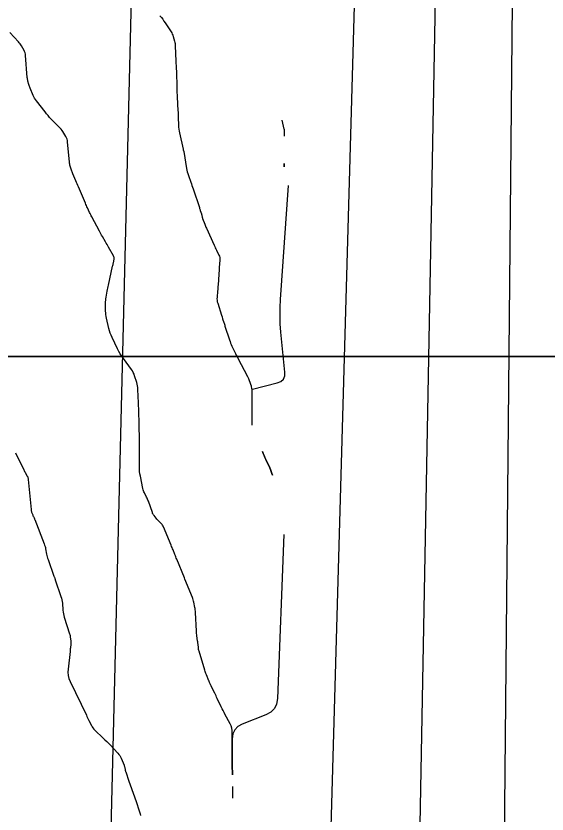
# Model space of a CAD drawing. Extents: x -534410 to -534262, y -1190162 to -1189584.
# Drawn here: x -534348.61 to -534323.77, y -1189710.86 to -1189673.55 of the extents above; entities that cross this region are included whole.
import ezdxf

# ---------------------------------------------------------------- set-up
doc = ezdxf.new("R2010")
doc.units = 0
for name, color, linetype in [('30', 7, 'Continuous'), ('31', 7, 'Continuous'), ('_rámeček', 7, 'Continuous'), ('Hranice parcel', 7, 'Continuous')]:
    doc.layers.add(name, color=color, linetype=linetype)

msp = doc.modelspace()

# ---------------------------------------------------------------- linework, layer by layer
at = {"layer": '30'}
for points in [[(-534341.873, -1189673.538), (-534341.809, -1189673.62), (-534341.747, -1189673.702), (-534341.687, -1189673.787), (-534341.63, -1189673.872), (-534341.355, -1189674.293), (-534341.324, -1189674.343), (-534341.298, -1189674.395), (-534341.276, -1189674.449), (-534341.257, -1189674.505), (-534341.192, -1189674.731), (-534341.178, -1189674.788), (-534341.167, -1189674.846), (-534341.16, -1189674.904), (-534341.156, -1189674.962), (-534341.146, -1189675.295), (-534341.144, -1189675.37), (-534341.141, -1189675.445), (-534341.138, -1189675.521), (-534341.134, -1189675.596), (-534341.109, -1189676.04), (-534341.104, -1189676.121), (-534341.101, -1189676.201), (-534341.098, -1189676.281), (-534341.095, -1189676.362), (-534341.086, -1189676.684), (-534341.084, -1189676.764), (-534341.082, -1189676.844), (-534341.079, -1189676.925), (-534341.077, -1189677.005), (-534341.065, -1189677.378), (-534341.062, -1189677.452), (-534341.059, -1189677.527), (-534341.056, -1189677.602), (-534341.051, -1189677.677), (-534341.033, -1189677.976), (-534341.029, -1189678.051), (-534341.025, -1189678.125), (-534341.022, -1189678.2), (-534341.02, -1189678.275), (-534341.008, -1189678.665), (-534341.003, -1189678.754), (-534340.994, -1189678.843), (-534340.981, -1189678.932), (-534340.963, -1189679.02), (-534340.792, -1189679.782), (-534340.79, -1189679.79), (-534340.788, -1189679.799), (-534340.785, -1189679.808), (-534340.783, -1189679.816), (-534340.771, -1189679.85), (-534340.768, -1189679.858), (-534340.766, -1189679.867), (-534340.764, -1189679.876), (-534340.762, -1189679.884), (-534340.63, -1189680.679), (-534340.614, -1189680.761), (-534340.595, -1189680.843), (-534340.572, -1189680.923), (-534340.546, -1189681.003), (-534340.433, -1189681.319), (-534340.404, -1189681.398), (-534340.377, -1189681.478), (-534340.35, -1189681.557), (-534340.323, -1189681.637), (-534340.032, -1189682.512), (-534340.02, -1189682.545), (-534340.009, -1189682.578), (-534339.998, -1189682.612), (-534339.986, -1189682.645), (-534339.93, -1189682.809), (-534339.924, -1189682.827), (-534339.919, -1189682.845), (-534339.914, -1189682.863), (-534339.911, -1189682.881), (-534339.897, -1189682.955), (-534339.893, -1189682.973), (-534339.889, -1189682.991), (-534339.883, -1189683.009), (-534339.877, -1189683.027), (-534339.78, -1189683.283), (-534339.761, -1189683.332), (-534339.742, -1189683.38), (-534339.721, -1189683.428), (-534339.7, -1189683.475), (-534339.338, -1189684.27), (-534339.311, -1189684.328), (-534339.284, -1189684.386), (-534339.256, -1189684.444), (-534339.228, -1189684.501), (-534339.113, -1189684.73), (-534339.089, -1189684.788), (-534339.073, -1189684.848), (-534339.066, -1189684.909), (-534339.068, -1189684.972), (-534339.099, -1189685.317), (-534339.106, -1189685.396), (-534339.112, -1189685.475), (-534339.118, -1189685.554), (-534339.124, -1189685.632), (-534339.157, -1189686.124), (-534339.162, -1189686.196), (-534339.167, -1189686.268), (-534339.173, -1189686.34), (-534339.179, -1189686.412), (-534339.204, -1189686.7), (-534339.207, -1189686.772), (-534339.202, -1189686.843), (-534339.191, -1189686.913), (-534339.172, -1189686.982), (-534338.995, -1189687.534), (-534338.968, -1189687.62), (-534338.941, -1189687.705), (-534338.886, -1189687.875), (-534338.873, -1189687.918), (-534338.859, -1189687.961), (-534338.845, -1189688.003), (-534338.832, -1189688.046), (-534338.623, -1189688.696), (-534338.597, -1189688.77), (-534338.57, -1189688.843), (-534338.54, -1189688.914), (-534338.507, -1189688.985), (-534338.372, -1189689.266), (-534338.338, -1189689.336), (-534338.303, -1189689.405), (-534338.268, -1189689.475), (-534338.232, -1189689.544), (-534337.777, -1189690.409), (-534337.76, -1189690.441), (-534337.745, -1189690.474), (-534337.731, -1189690.507), (-534337.718, -1189690.541), (-534337.652, -1189690.719), (-534337.647, -1189690.732), (-534337.643, -1189690.744), (-534337.639, -1189690.757), (-534337.634, -1189690.769), (-534337.617, -1189690.819), (-534337.613, -1189690.832), (-534337.61, -1189690.845), (-534337.607, -1189690.858), (-534337.604, -1189690.871), (-534337.589, -1189690.965), (-534337.584, -1189690.982), (-534337.574, -1189690.992), (-534337.561, -1189690.997), (-534337.543, -1189690.995), (-534336.39, -1189690.705), (-534336.218, -1189690.635), (-534336.102, -1189690.528), (-534336.04, -1189690.381), (-534336.032, -1189690.196), (-534336.216, -1189688.327), (-534336.246, -1189687.947), (-534336.259, -1189687.567), (-534336.256, -1189687.187), (-534336.237, -1189686.806), (-534335.86, -1189681.476)], [(-534337.583, -1189691.005), (-534337.583, -1189692.684)], [(-534348.631, -1189693.975), (-534348.24, -1189694.769), (-534348.222, -1189694.806), (-534348.202, -1189694.844), (-534348.182, -1189694.881), (-534348.162, -1189694.918), (-534348.079, -1189695.065), (-534348.06, -1189695.103), (-534348.046, -1189695.141), (-534348.036, -1189695.182), (-534348.03, -1189695.223), (-534347.903, -1189696.63), (-534347.9, -1189696.659), (-534347.894, -1189696.689), (-534347.887, -1189696.718), (-534347.877, -1189696.746), (-534347.827, -1189696.88), (-534347.82, -1189696.897), (-534347.813, -1189696.915), (-534347.805, -1189696.932), (-534347.796, -1189696.949), (-534347.761, -1189697.016), (-534347.752, -1189697.033), (-534347.744, -1189697.051), (-534347.736, -1189697.068), (-534347.729, -1189697.086), (-534347.289, -1189698.226), (-534347.267, -1189698.286), (-534347.249, -1189698.346), (-534347.233, -1189698.407), (-534347.22, -1189698.469), (-534347.174, -1189698.719), (-534347.161, -1189698.782), (-534347.146, -1189698.843), (-534347.128, -1189698.904), (-534347.108, -1189698.964), (-534346.833, -1189699.736), (-534346.823, -1189699.765), (-534346.812, -1189699.794), (-534346.79, -1189699.852), (-534346.785, -1189699.867), (-534346.78, -1189699.881), (-534346.775, -1189699.896), (-534346.77, -1189699.91), (-534346.503, -1189700.689), (-534346.479, -1189700.767), (-534346.46, -1189700.847), (-534346.446, -1189700.927), (-534346.437, -1189701.008), (-534346.41, -1189701.335), (-534346.401, -1189701.416), (-534346.388, -1189701.497), (-534346.37, -1189701.576), (-534346.347, -1189701.655), (-534346.102, -1189702.431), (-534346.09, -1189702.472), (-534346.08, -1189702.512), (-534346.072, -1189702.553), (-534346.066, -1189702.595), (-534346.044, -1189702.763), (-534346.041, -1189702.804), (-534346.039, -1189702.845), (-534346.04, -1189702.886), (-534346.043, -1189702.927), (-534346.062, -1189703.091), (-534346.067, -1189703.132), (-534346.071, -1189703.173), (-534346.076, -1189703.214), (-534346.08, -1189703.255), (-534346.171, -1189704.081), (-534346.177, -1189704.231), (-534346.163, -1189704.377), (-534346.128, -1189704.52), (-534346.072, -1189704.659), (-534345.316, -1189706.238), (-534345.287, -1189706.298), (-534345.258, -1189706.359), (-534345.228, -1189706.42), (-534345.198, -1189706.481), (-534345.079, -1189706.723), (-534345.047, -1189706.782), (-534345.01, -1189706.837), (-534344.968, -1189706.889), (-534344.921, -1189706.937), (-534344.528, -1189707.31), (-534344.446, -1189707.388), (-534344.366, -1189707.467), (-534344.287, -1189707.548), (-534344.209, -1189707.629), (-534343.838, -1189708.021), (-534343.793, -1189708.073), (-534343.754, -1189708.128), (-534343.719, -1189708.187), (-534343.69, -1189708.249), (-534343.552, -1189708.584), (-534343.543, -1189708.609), (-534343.535, -1189708.634), (-534343.528, -1189708.66), (-534343.522, -1189708.686), (-534343.501, -1189708.792), (-534343.496, -1189708.818), (-534343.489, -1189708.844), (-534343.482, -1189708.87), (-534343.473, -1189708.895), (-534343.323, -1189709.328), (-534343.07, -1189710.053), (-534342.978, -1189710.317), (-534342.855, -1189710.669), (-534342.826, -1189710.757), (-534342.801, -1189710.846), (-534342.778, -1189710.936)]]:
    msp.add_lwpolyline(points, dxfattribs=at)
for points in [[(-534336.703, -1189694.761), (-534336.74, -1189694.676), (-534336.919, -1189694.291), (-534336.961, -1189694.198), (-534337.003, -1189694.105), (-534337.044, -1189694.012), (-534337.084, -1189693.919), (-534337.044, -1189694.012), (-534337.003, -1189694.105), (-534336.961, -1189694.198), (-534336.919, -1189694.291), (-534336.74, -1189694.676), (-534336.703, -1189694.761), (-534336.669, -1189694.847)], [(-534336.638, -1189694.934), (-534336.611, -1189695.023), (-534336.638, -1189694.934), (-534336.669, -1189694.847)]]:
    msp.add_lwpolyline(points, close=True, dxfattribs=at)
at = {"layer": '31'}
for points in [[(-534336.086, -1189697.788), (-534336.376, -1189705.458), (-534336.418, -1189705.717), (-534336.522, -1189705.931), (-534336.69, -1189706.101), (-534336.92, -1189706.226), (-534338.024, -1189706.661), (-534338.228, -1189706.773), (-534338.373, -1189706.924), (-534338.46, -1189707.114), (-534338.489, -1189707.345), (-534338.489, -1189708.663), (-534338.489, -1189708.754), (-534338.488, -1189708.844), (-534338.486, -1189708.935), (-534338.484, -1189709.026), (-534338.486, -1189708.935), (-534338.488, -1189708.844), (-534338.489, -1189708.754), (-534338.489, -1189708.663), (-534338.489, -1189707.077), (-534338.496, -1189706.962), (-534338.516, -1189706.851), (-534338.55, -1189706.744), (-534338.597, -1189706.639), (-534338.833, -1189706.192), (-534338.877, -1189706.107), (-534338.92, -1189706.023), (-534338.963, -1189705.937), (-534339.004, -1189705.852), (-534339.192, -1189705.46), (-534339.222, -1189705.398), (-534339.252, -1189705.336), (-534339.282, -1189705.275), (-534339.312, -1189705.213), (-534339.474, -1189704.887), (-534339.484, -1189704.865), (-534339.494, -1189704.844), (-534339.504, -1189704.823), (-534339.514, -1189704.802), (-534339.552, -1189704.716), (-534339.562, -1189704.694), (-534339.571, -1189704.673), (-534339.58, -1189704.651), (-534339.589, -1189704.629), (-534339.7, -1189704.352), (-534339.721, -1189704.298), (-534339.741, -1189704.244), (-534339.759, -1189704.19), (-534339.776, -1189704.135), (-534340.044, -1189703.247), (-534340.055, -1189703.208), (-534340.064, -1189703.168), (-534340.071, -1189703.128), (-534340.076, -1189703.088), (-534340.091, -1189702.926), (-534340.095, -1189702.885), (-534340.1, -1189702.845), (-534340.105, -1189702.804), (-534340.111, -1189702.764), (-534340.148, -1189702.529), (-534340.155, -1189702.476), (-534340.161, -1189702.423), (-534340.166, -1189702.37), (-534340.169, -1189702.317), (-534340.211, -1189701.438), (-534340.215, -1189701.378), (-534340.221, -1189701.318), (-534340.229, -1189701.259), (-534340.24, -1189701.199), (-534340.288, -1189700.963), (-534340.301, -1189700.904), (-534340.317, -1189700.846), (-534340.336, -1189700.789), (-534340.357, -1189700.733), (-534340.707, -1189699.881), (-534340.733, -1189699.817), (-534341.088, -1189698.953), (-534341.11, -1189698.899), (-534341.132, -1189698.844), (-534341.154, -1189698.79), (-534341.176, -1189698.735), (-534341.261, -1189698.515), (-534341.283, -1189698.46), (-534341.305, -1189698.406), (-534341.327, -1189698.351), (-534341.35, -1189698.297), (-534341.708, -1189697.441), (-534341.727, -1189697.4), (-534341.75, -1189697.362), (-534341.777, -1189697.326), (-534341.807, -1189697.293), (-534341.941, -1189697.158), (-534341.969, -1189697.128), (-534341.997, -1189697.098), (-534342.024, -1189697.068), (-534342.05, -1189697.036), (-534342.152, -1189696.908), (-534342.176, -1189696.876), (-534342.197, -1189696.841), (-534342.215, -1189696.805), (-534342.23, -1189696.767), (-534342.415, -1189696.239), (-534342.434, -1189696.188), (-534342.455, -1189696.138), (-534342.477, -1189696.089), (-534342.501, -1189696.04), (-534342.601, -1189695.848), (-534342.624, -1189695.8), (-534342.644, -1189695.75), (-534342.66, -1189695.699), (-534342.673, -1189695.646), (-534342.791, -1189695.071), (-534342.812, -1189694.958), (-534342.826, -1189694.843), (-534342.835, -1189694.728), (-534342.838, -1189694.613), (-534342.838, -1189693.064), (-534342.839, -1189692.954), (-534342.84, -1189692.845), (-534342.842, -1189692.735), (-534342.845, -1189692.625), (-534342.863, -1189692.032), (-534342.864, -1189691.999), (-534342.866, -1189691.967), (-534342.867, -1189691.934), (-534342.869, -1189691.901), (-534342.877, -1189691.771), (-534342.879, -1189691.739), (-534342.881, -1189691.706), (-534342.883, -1189691.673), (-534342.884, -1189691.641), (-534342.904, -1189691.011), (-534342.91, -1189690.928), (-534342.921, -1189690.846), (-534342.937, -1189690.766), (-534342.959, -1189690.686), (-534343.059, -1189690.368), (-534343.086, -1189690.291), (-534343.121, -1189690.216), (-534343.161, -1189690.144), (-534343.207, -1189690.076), (-534343.584, -1189689.57), (-534343.661, -1189689.461), (-534343.732, -1189689.349), (-534343.797, -1189689.234), (-534343.857, -1189689.116), (-534344.111, -1189688.582), (-534344.156, -1189688.48), (-534344.196, -1189688.377), (-534344.23, -1189688.272), (-534344.259, -1189688.164), (-534344.375, -1189687.679), (-534344.392, -1189687.597), (-534344.405, -1189687.514), (-534344.412, -1189687.431), (-534344.415, -1189687.348), (-534344.418, -1189686.989), (-534344.417, -1189686.917), (-534344.412, -1189686.845), (-534344.404, -1189686.773), (-534344.392, -1189686.702), (-534344.339, -1189686.417), (-534344.326, -1189686.346), (-534344.311, -1189686.275), (-534344.297, -1189686.204), (-534344.281, -1189686.134), (-534344.086, -1189685.25), (-534344.077, -1189685.21), (-534344.069, -1189685.169), (-534344.06, -1189685.129), (-534344.052, -1189685.088), (-534344.02, -1189684.926), (-534344.015, -1189684.886), (-534344.018, -1189684.847), (-534344.028, -1189684.809), (-534344.045, -1189684.772), (-534344.275, -1189684.367), (-534344.311, -1189684.304), (-534344.347, -1189684.241), (-534344.383, -1189684.179), (-534344.419, -1189684.116), (-534344.565, -1189683.865), (-534344.602, -1189683.802), (-534344.637, -1189683.739), (-534344.672, -1189683.675), (-534344.706, -1189683.612), (-534345.058, -1189682.949), (-534345.085, -1189682.897), (-534345.112, -1189682.844), (-534345.138, -1189682.791), (-534345.164, -1189682.737), (-534345.264, -1189682.522), (-534345.288, -1189682.468), (-534345.313, -1189682.414), (-534345.336, -1189682.36), (-534345.36, -1189682.306), (-534345.683, -1189681.544), (-534345.713, -1189681.474), (-534345.744, -1189681.404), (-534345.774, -1189681.334), (-534345.805, -1189681.264), (-534345.952, -1189680.93), (-534345.97, -1189680.887), (-534345.987, -1189680.844), (-534346.003, -1189680.8), (-534346.017, -1189680.755), (-534346.073, -1189680.576), (-534346.086, -1189680.531), (-534346.096, -1189680.485), (-534346.104, -1189680.439), (-534346.109, -1189680.393), (-534346.192, -1189679.44), (-534346.201, -1189679.373), (-534346.218, -1189679.31), (-534346.243, -1189679.248), (-534346.274, -1189679.19), (-534346.416, -1189678.96), (-534346.453, -1189678.903), (-534346.494, -1189678.849), (-534346.537, -1189678.798), (-534346.583, -1189678.748), (-534346.956, -1189678.371), (-534347.033, -1189678.291), (-534347.107, -1189678.209), (-534347.179, -1189678.125), (-534347.248, -1189678.038), (-534347.65, -1189677.523), (-534347.694, -1189677.462), (-534347.734, -1189677.399), (-534347.77, -1189677.333), (-534347.801, -1189677.264), (-534347.942, -1189676.924), (-534347.958, -1189676.884), (-534347.973, -1189676.844), (-534347.986, -1189676.803), (-534347.999, -1189676.762), (-534348.048, -1189676.598), (-534348.059, -1189676.556), (-534348.068, -1189676.514), (-534348.075, -1189676.472), (-534348.079, -1189676.43), (-534348.162, -1189675.395), (-534348.17, -1189675.335), (-534348.184, -1189675.277), (-534348.205, -1189675.22), (-534348.232, -1189675.166), (-534348.352, -1189674.952), (-534348.383, -1189674.899), (-534348.418, -1189674.849), (-534348.456, -1189674.801), (-534348.496, -1189674.755), (-534348.895, -1189674.33)], [(-534336.062, -1189678.845), (-534336.161, -1189678.427)], [(-534336.062, -1189678.845), (-534336.062, -1189679.164)], [(-534338.469, -1189710.119), (-534338.469, -1189709.57)]]:
    msp.add_lwpolyline(points, dxfattribs=at)
msp.add_lwpolyline([(-534336.062, -1189680.605), (-534336.062, -1189680.525), (-534336.062, -1189680.445)], close=True, dxfattribs=at)
at = {"layer": '_rámeček'}
for points in [[(-534410.126, -1189584.47), (-534261.626, -1189584.47), (-534261.626, -1189689.47), (-534410.126, -1189689.47)], [(-534410.126, -1189689.47), (-534261.626, -1189689.47), (-534261.626, -1189794.47), (-534410.126, -1189794.47)]]:
    msp.add_lwpolyline(points, close=True, dxfattribs=at)
at = {"layer": 'Hranice parcel'}
for points in [[(-534347.07, -1189935.15), (-534347.12, -1189900.1), (-534346.3, -1189826.77), (-534344.77, -1189736.43), (-534342.85, -1189658.07), (-534338.334, -1189584.47)], [(-534338.84, -1189942.48), (-534336.49, -1189881.83), (-534334.78, -1189743.85), (-534331.691, -1189634.648)], [(-534334.89, -1189942.46), (-534332.03, -1189880.06), (-534330.32, -1189744.92), (-534328.5, -1189646.74), (-534327.899, -1189634.546)], [(-534330.63, -1189942.43), (-534326.4, -1189862.47), (-534326.07, -1189744.82), (-534325.13, -1189646.79), (-534324.459, -1189634.648)]]:
    msp.add_lwpolyline(points, dxfattribs=at)

doc.saveas('drawing.dxf')
